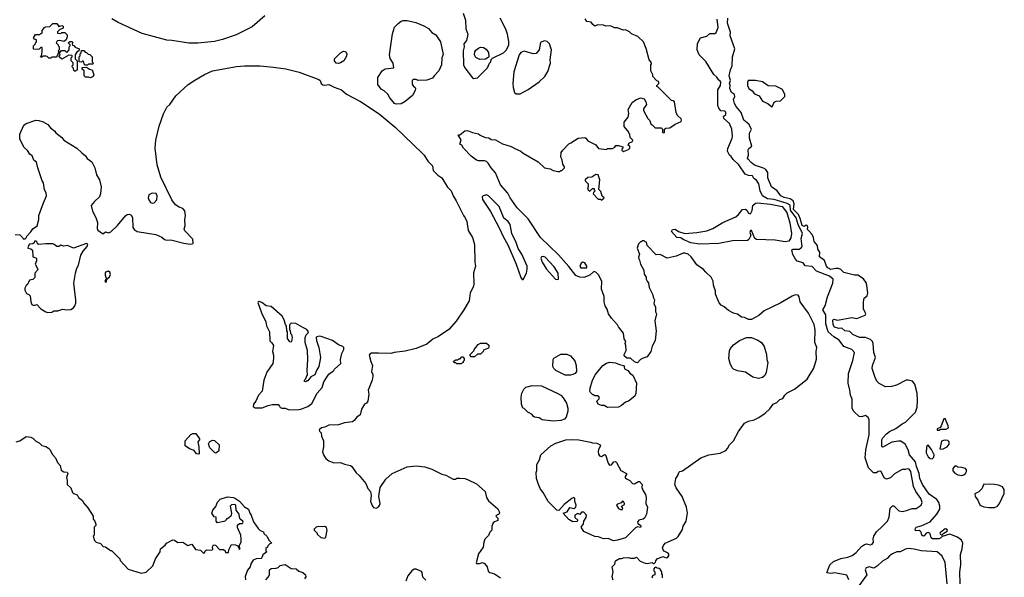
# Model space of a CAD drawing. Extents: x 1861455 to 2058065, y 200073 to 437907.
# Tile 567 of 574: x 2013621 to 2023542, y 401040 to 406659. Entities that reach past the tile are written whole.
import ezdxf

# ---------------------------------------------------------------- set-up
doc = ezdxf.new("R2010")
doc.units = 0

msp = doc.modelspace()

# ---------------------------------------------------------------- linework, layer by layer
at = {"layer": '0CON05XD'}
for points in [[(2016093, 406697), (2015963, 406587), (2015803, 406507), (2015665, 406460), (2015585, 406440.8), (2015415, 406424), (2015325.9, 406424.1), (2015155, 406450), (2015105, 406452), (2014855, 406521.2), (2014615, 406630), (2014548.3, 406668.3)], [(2018088.8, 406725), (2018112.5, 406655), (2018117, 406567), (2018136.4, 406513.6), (2018125, 406450), (2018097.5, 406415), (2018100, 406385), (2018090, 406345), (2018093.8, 406205), (2018106.2, 406175), (2018183.6, 406073.6), (2018195, 406067.5)], [(2018195, 406067.5), (2018235, 406072.5), (2018335, 406172.5), (2018355, 406220), (2018367.5, 406235), (2018373, 406257), (2018387, 406273), (2018496.1, 406323.9), (2018526.1, 406353.9), (2018550, 406405), (2018550.7, 406440.7), (2018536.7, 406513.3), (2018518.8, 406565), (2018463.3, 406675)], [(2023099.2, 400975), (2023094.4, 401095), (2023105.5, 401165), (2023099.7, 401270.3), (2023118, 401325), (2023124.2, 401385), (2023112.5, 401415), (2023071.2, 401445), (2022993.6, 401473.6), (2022917.5, 401452.5), (2022900, 401435), (2022881.2, 401428.8), (2022818.8, 401428.8), (2022807.1, 401437.1), (2022795, 401482), (2022775, 401491.4), (2022755.7, 401484.3), (2022735, 401456.7), (2022725, 401453.8), (2022712.9, 401462.9), (2022704.2, 401495), (2022695.5, 401505.5), (2022685, 401510), (2022647, 401507), (2022644.3, 401525.7), (2022655, 401546), (2022705, 401560), (2022795, 401600), (2022864, 401675), (2022893, 401727), (2022894.4, 401755), (2022883.8, 401795), (2022863.7, 401823.7), (2022785, 401877.3), (2022717.5, 401975), (2022690, 402035), (2022683.8, 402085), (2022658.4, 402155), (2022648.2, 402205), (2022588.6, 402275), (2022574.6, 402325), (2022542.9, 402382.9), (2022501.1, 402411.1), (2022475, 402412.5), (2022409.8, 402400.2), (2022325, 402354.3), (2022315, 402352.5), (2022308.3, 402358.3), (2022307.3, 402425), (2022318.1, 402445), (2022355, 402484.2), (2022385, 402508.2), (2022451.1, 402538.9), (2022512.4, 402587.6), (2022545.7, 402604.3), (2022647.8, 402702.2), (2022662.9, 402755), (2022668.6, 402825), (2022664.2, 402895), (2022642.5, 402985), (2022618.8, 403015), (2022575, 403027.5), (2022555, 403026), (2022456.7, 402975), (2022405, 402962.5), (2022345, 402960), (2022282.7, 402992.7), (2022262.4, 403012.4), (2022244.7, 403044.7), (2022212, 403145), (2022215.5, 403175), (2022243.1, 403255), (2022228.2, 403305), (2022221.8, 403395), (2022215.4, 403415.4), (2022195.3, 403435.3), (2022145, 403456.5), (2022085, 403456), (2022016, 403485), (2021985, 403516.5), (2021935, 403521.9), (2021905, 403550.8), (2021875, 403548), (2021830.4, 403560.4), (2021816.4, 403585), (2021815, 403630), (2021825, 403640.5), (2021860.5, 403629.5), (2022005, 403658), (2022055, 403646.7), (2022140, 403680), (2022145.8, 403695), (2022124.3, 403745), (2022122.9, 403815), (2022128.8, 403851.2), (2022160, 403875), (2022167, 403907), (2022152.5, 404005), (2022125, 404047.5), (2022065, 404083.3), (2022034.1, 404084.1), (2021925, 404112), (2021895, 404142.9), (2021871.4, 404151.4), (2021845, 404152.9), (2021795, 404142.5), (2021765, 404157.1), (2021750.9, 404175), (2021731.4, 404231.4), (2021680.3, 404270.3), (2021684.1, 404315), (2021665, 404345.7), (2021658.9, 404385), (2021625.6, 404425), (2021621.1, 404465), (2021608.1, 404495), (2021572, 404532), (2021560.8, 404545), (2021561.7, 404568.3), (2021555, 404586.2), (2021545, 404590), (2021525, 404574.3), (2021505, 404586.5), (2021487, 404657), (2021467.4, 404697.4), (2021419.1, 404745), (2021423.5, 404805), (2021413.7, 404833.7), (2021385, 404854.1), (2021325, 404866.8), (2021289.5, 404885), (2021253.8, 404933.8), (2021195, 404976.2), (2021160.8, 405065), (2021158.8, 405118.8), (2021140, 405150), (2021115, 405164), (2021025, 405194.3), (2020990.2, 405220.2), (2020960, 405255), (2020955.7, 405265), (2020964.6, 405295), (2020963.2, 405346.8), (2020969.7, 405360.3), (2020998.5, 405385), (2020975.6, 405465), (2020973.5, 405495), (2020974.4, 405515.6), (2020994.6, 405555), (2020969.4, 405605), (2020919.4, 405645), (2020890.6, 405725), (2020841.1, 405785), (2020823.5, 405813.5), (2020814.5, 405855), (2020825.8, 405885), (2020824.5, 405904.5), (2020794.4, 405925), (2020777.8, 405965), (2020780.5, 405995), (2020773.5, 406015), (2020783.1, 406045), (2020769.6, 406095), (2020782.1, 406155), (2020798.9, 406195), (2020804.6, 406284.6), (2020826.2, 406365), (2020781.1, 406495), (2020782.1, 406535), (2020752.9, 406625), (2020756.7, 406675)], [(2013935, 406270), (2013915, 406270), (2013897, 406287), (2013885, 406290), (2013855, 406290), (2013845, 406280), (2013831.7, 406281.7), (2013840, 406295), (2013847.5, 406335), (2013848.3, 406378.3), (2013835, 406380), (2013817, 406363), (2013805, 406360), (2013761.7, 406361.7), (2013760, 406395), (2013780, 406415), (2013780, 406425), (2013790, 406435), (2013790, 406455), (2013771.7, 406461.7), (2013760, 406475), (2013781.7, 406508.3), (2013825, 406510), (2013835, 406520), (2013848.3, 406521.7), (2013848.3, 406551.7), (2013870, 406580), (2013885, 406587.5), (2013925, 406590), (2013955, 406620), (2013995, 406620), (2014015, 406590), (2014045, 406600), (2014060, 406595), (2014060, 406575), (2014021.7, 406558.3), (2014001.7, 406538.3), (2014001.7, 406521.7), (2014035, 406520), (2014045, 406530), (2014075, 406530), (2014100, 406505), (2014100, 406485), (2014090, 406455), (2014065, 406440), (2014025, 406450), (2014003, 406447), (2013995, 406440), (2013990, 406425), (2014010, 406405), (2014010, 406395), (2014020, 406385), (2014020, 406355), (2014010, 406345), (2014020, 406330), (2014011.7, 406328.3), (2014000, 406295), (2013988.3, 406281.7), (2013945, 406280), (2013935, 406270)], [(2017415, 405806.7), (2017397.5, 405815), (2017351.2, 405871.2), (2017329.5, 405909.5), (2017295, 405943.3), (2017265, 405957.5), (2017230, 406005), (2017231.2, 406075), (2017275, 406142.5), (2017305, 406162.5), (2017390, 406175), (2017385, 406220), (2017355, 406267.5), (2017346, 406305), (2017376.2, 406515), (2017398.8, 406585), (2017435, 406620), (2017466.4, 406643.6), (2017485, 406650), (2017525, 406650), (2017611.7, 406631.7), (2017695, 406598), (2017739.1, 406569.1), (2017775, 406530), (2017815.9, 406505.9), (2017862, 406435), (2017888.3, 406308.3), (2017876.4, 406273.6), (2017871.2, 406205), (2017843.3, 406145), (2017797.5, 406095), (2017781.7, 406068.3), (2017725, 406050), (2017635, 406047.5), (2017615, 406056.7), (2017585, 406057.5), (2017577.5, 406045), (2017575, 406010), (2017585, 405992.5), (2017606.4, 405976.4), (2017610, 405965), (2017606.7, 405945), (2017578.8, 405895), (2017505, 405833.3), (2017465, 405812), (2017415, 405806.7)], [(2020355.8, 404295.8), (2020325, 404306.2), (2020305, 404306.2), (2020235, 404277.5), (2020145, 404257.5), (2020075, 404292.5), (2020035, 404290), (2019943.6, 404383.6), (2019938.3, 404418.3), (2019925, 404420), (2019915, 404430), (2019895, 404430), (2019885, 404420), (2019875, 404420), (2019855, 404400), (2019843.3, 404355), (2019867.5, 404295), (2019857.5, 404265), (2019858.3, 404248.3), (2019867.5, 404235), (2019876.7, 404195), (2019910, 404135), (2019913.3, 404095), (2019932.5, 404065), (2019932.5, 404045), (2019943, 404023), (2019957.5, 404005), (2019965, 403960), (2020002.5, 403885), (2020003.6, 403863.6), (2020016.4, 403836.4), (2020010, 403795), (2020026.4, 403766.4), (2020027.5, 403715), (2020036.7, 403695), (2020022.5, 403625), (2020033.8, 403525), (2020023.3, 403425), (2019995, 403370), (2019980, 403315), (2019945, 403260), (2019902.3, 403247.7), (2019877, 403233), (2019845, 403200), (2019833, 403203), (2019815, 403210), (2019777, 403247), (2019738.3, 403248.3), (2019713, 403273), (2019712.5, 403285), (2019732.5, 403325), (2019730, 403375), (2019722.5, 403395), (2019730, 403415), (2019713, 403443), (2019705, 403500), (2019655, 403562.5), (2019644.1, 403584.1), (2019585, 403650), (2019555, 403696.2), (2019540.9, 403740.9), (2019522, 403775), (2019511.4, 403815), (2019511.2, 403871.2), (2019482.5, 403945), (2019485.7, 404025), (2019455, 404088), (2019425, 404113.8), (2019405, 404122.5), (2019365, 404086.2), (2019305, 404062), (2019265, 404064), (2019225, 404082.5), (2019153.5, 404173.5), (2019049.5, 404289.5), (2018867.5, 404465), (2018745, 404652.5), (2018635, 404763.3), (2018562.7, 404862.7), (2018539.4, 404909.4), (2018466.2, 404995), (2018415.9, 405115.9), (2018372.5, 405165), (2018343, 405213), (2018325, 405230), (2018305, 405237.5), (2018245, 405237.5), (2018225, 405243.3), (2018170, 405285), (2018093.3, 405365), (2018075, 405393.3), (2018057.5, 405405), (2018068.3, 405448.3), (2018040, 405495), (2018045, 405500), (2018055, 405500), (2018105, 405540), (2018135, 405543.3), (2018185, 405522.5), (2018245, 405507.5), (2018260, 405495), (2018313, 405473), (2018347, 405467), (2018373, 405453), (2018415, 405447.5), (2018485, 405407.5), (2018575, 405382.5), (2018616.4, 405356.4), (2018670, 405335), (2018695, 405312.5), (2018845, 405227.5), (2018910, 405165), (2018967, 405157), (2018995, 405140), (2019045, 405130), (2019065, 405130), (2019075, 405140), (2019085, 405140), (2019110, 405165), (2019110, 405175), (2019093, 405203), (2019087, 405247), (2019072.5, 405275), (2019078.3, 405321.7), (2019092.5, 405345), (2019153.6, 405406.4), (2019175, 405417.5), (2019250, 405465), (2019315, 405472.5), (2019327.5, 405465), (2019347, 405437), (2019426.4, 405396.4), (2019455, 405362.5), (2019535, 405352.5), (2019545, 405360), (2019595, 405362.5), (2019616.4, 405373.6), (2019628.3, 405391.7), (2019655, 405392.5), (2019698.3, 405378.3), (2019700, 405365), (2019690, 405355), (2019690, 405345), (2019705, 405330), (2019755, 405350), (2019770, 405365), (2019770, 405385), (2019750, 405395), (2019760, 405405), (2019760, 405415), (2019795, 405430), (2019800, 405445), (2019773, 405473), (2019770, 405505), (2019760, 405515), (2019760, 405525), (2019713, 405583), (2019712.5, 405625), (2019751.7, 405678.3), (2019757.5, 405715), (2019753.3, 405755), (2019792.5, 405825), (2019829.3, 405850.7), (2019875, 405870), (2019915, 405860), (2019931.7, 405831.7), (2019937.5, 405805), (2019908.3, 405761.7), (2019907.5, 405745), (2019950, 405665), (2019967, 405647), (2019983, 405603), (2019995, 405600), (2020025, 405570), (2020085, 405570), (2020100, 405555), (2020100, 405525), (2020105, 405520), (2020118.3, 405521.7), (2020120, 405555), (2020133, 405567), (2020171.7, 405568.3), (2020225, 405607.5), (2020285, 405632.5), (2020290, 405645), (2020285, 405660), (2020250, 405695), (2020237.5, 405725), (2020220.7, 405830.7), (2020205, 405842.5), (2020190, 405845), (2020055, 405980), (2020040, 405985), (2020040, 405995), (2020060, 406015), (2020060, 406025), (2020056.4, 406036.4), (2020041.7, 406041.7), (2020000, 406085), (2020000, 406105), (2019980, 406145), (2019980, 406205), (2019987.5, 406215), (2019985, 406230), (2019962.5, 406255), (2019935, 406370), (2019907.5, 406435), (2019848.3, 406488.3), (2019785, 406517.5), (2019766.1, 406536.1), (2019727, 406557), (2019703, 406553), (2019645, 406577.5), (2019615, 406577.5), (2019575, 406597.5), (2019527, 406593), (2019505, 406602.5), (2019445, 406607.5), (2019415, 406592.5), (2019395, 406610), (2019380, 406635), (2019335, 406640), (2019318.3, 406668.3)], [(2021975.8, 401015.8), (2021955, 401060), (2021835.9, 401085.9), (2021795, 401078), (2021753.8, 401083.8), (2021786, 401165), (2021822.4, 401197.6), (2021895, 401229.4), (2021965, 401243.1), (2022009.3, 401260.7), (2022049.7, 401290.3), (2022105, 401351.2), (2022135, 401370.8), (2022155, 401377.5), (2022195, 401367.5), (2022211.4, 401375), (2022223.1, 401395), (2022221.2, 401428.8), (2022228.8, 401455), (2022255, 401496.7), (2022315, 401556.2), (2022363.9, 401606.1), (2022381.2, 401645), (2022393.3, 401735), (2022415, 401760), (2022428.3, 401758.3), (2022479.3, 401709.3), (2022515, 401704), (2022558.3, 401711.7), (2022615, 401732.5), (2022655.9, 401734.1), (2022703.9, 401766.1), (2022716.2, 401795), (2022702, 401835), (2022652, 401905), (2022626, 401955), (2022602.1, 402105), (2022585, 402130.8), (2022565.9, 402134.1), (2022545, 402126.2), (2022514.2, 402125.8), (2022435, 402082.5), (2022395, 402042.5), (2022355, 402030), (2022335, 402040), (2022298.3, 402108.3), (2022273, 402107), (2022255, 402092.5), (2022223, 402093), (2022173.9, 402143.9), (2022142, 402245), (2022148.8, 402325), (2022180, 402475), (2022180, 402625), (2022169.3, 402649.3), (2022145, 402670), (2022105, 402657.5), (2022080.7, 402660.7), (2022024.2, 402714.2), (2022010, 402745), (2022008, 402835), (2021991.2, 402875), (2021986.7, 402925), (2021970, 402995), (2021972.5, 403095), (2022016.2, 403225), (2022032, 403305), (2022004.6, 403334.6), (2021926.7, 403366.7), (2021879.5, 403429.5), (2021824.3, 403464.3), (2021767.1, 403515), (2021742.7, 403595), (2021742.5, 403685), (2021714, 403735), (2021736.9, 403775), (2021760.6, 403865), (2021815.6, 404005), (2021818.6, 404045), (2021780, 404075), (2021651.2, 404125), (2021605, 404172.5), (2021535, 404180), (2021515, 404207.5), (2021456.4, 404226.4), (2021437.5, 404245), (2021413, 404293), (2021401.7, 404338.3), (2021415, 404346.7), (2021475, 404347.5), (2021495, 404360.6), (2021504.4, 404375), (2021496.7, 404455), (2021508.3, 404505), (2021467, 404595), (2021445, 404661.1), (2021389.2, 404739.2), (2021385, 404788.8), (2021355, 404808.1), (2021225, 404848.7), (2021155, 404854.6), (2021105, 404883.3), (2021081.2, 404935), (2021068.6, 405005), (2021045, 405042.5), (2021019.8, 405059.8), (2021005, 405086.2), (2020965, 405087.9), (2020932.2, 405102.2), (2020867.3, 405197.3), (2020811.7, 405251.8), (2020791.5, 405281.5), (2020772.5, 405295), (2020753.8, 405335), (2020755, 405360), (2020800, 405465), (2020804, 405485), (2020797.5, 405555), (2020773, 405613), (2020716.7, 405665), (2020712.5, 405685), (2020736.5, 405703.5), (2020736.2, 405726.2), (2020725, 405737.1), (2020685, 405740), (2020666.4, 405766.4), (2020656.7, 405795), (2020656.4, 405953.6), (2020681.2, 405995), (2020685, 406030), (2020676.4, 406046.4), (2020665, 406050), (2020645, 406080), (2020615, 406107.5), (2020536.4, 406236.4), (2020467.5, 406305), (2020446.7, 406355), (2020450.7, 406419.3), (2020482.5, 406475), (2020545, 406493.3), (2020575, 406518.8), (2020625, 406520), (2020638.3, 406531.7), (2020659.1, 406580.9), (2020647.9, 406665)], [(2014185, 406140), (2014171.7, 406141.7), (2014160, 406175), (2014150, 406185), (2014150, 406195), (2014160, 406205), (2014160, 406225), (2014140, 406245), (2014140, 406275), (2014150, 406285), (2014148.3, 406298.3), (2014115, 406300), (2014045, 406260), (2014020, 406285), (2014020, 406295), (2014030, 406305), (2014020, 406330), (2014028.3, 406331.7), (2014041.7, 406348.3), (2014075, 406350), (2014095, 406330), (2014120, 406355), (2014120, 406385), (2014130, 406395), (2014130, 406405), (2014110, 406425), (2014125, 406440), (2014145, 406440), (2014158.3, 406428.3), (2014150, 406415), (2014151.7, 406401.7), (2014168.3, 406398.3), (2014181.7, 406381.7), (2014220, 406365), (2014218.3, 406341.7), (2014201.7, 406338.3), (2014180, 406305), (2014180, 406265), (2014200, 406245), (2014200, 406155), (2014185, 406140)], [(2018259.3, 406259.3), (2018218.3, 406278.3), (2018202.5, 406305), (2018206.7, 406335), (2018218.3, 406351.7), (2018245, 406373.3), (2018265, 406381.2), (2018295, 406380), (2018321.7, 406361.7), (2018345, 406330), (2018347.5, 406285), (2018343, 406277), (2018315, 406262.5), (2018259.3, 406259.3)], [(2018625, 405912.5), (2018665, 405913.3), (2018745.8, 405954.2), (2018855, 406033.3), (2018913.9, 406086.1), (2018943.6, 406136.4), (2018969.3, 406220.7), (2018967.5, 406255), (2018980, 406355), (2018960, 406415), (2018935, 406440), (2018905, 406446.7), (2018870.7, 406429.3), (2018856.7, 406355), (2018825, 406320), (2018795, 406313.8), (2018705, 406342.5), (2018671.7, 406328.3), (2018653.9, 406306.1), (2018601.2, 406135), (2018590, 406015), (2018593.3, 405975), (2018607, 405927), (2018625, 405912.5)], [(2014305, 406200), (2014281.7, 406201.7), (2014270, 406215), (2014265, 406240), (2014255, 406240), (2014245, 406230), (2014220, 406235), (2014220, 406285), (2014230, 406295), (2014230, 406315), (2014240, 406325), (2014245, 406350), (2014268.3, 406348.3), (2014281.7, 406331.7), (2014295, 406330), (2014311.7, 406311.7), (2014328.3, 406308.3), (2014350, 406285), (2014350, 406235), (2014360, 406225), (2014358.3, 406211.7), (2014315, 406210), (2014305, 406200)], [(2016835, 406216.7), (2016811.7, 406221.7), (2016793, 406243), (2016792.5, 406265), (2016855, 406326.7), (2016885, 406342.5), (2016905, 406337.5), (2016917.5, 406315), (2016915, 406290), (2016885.9, 406244.1), (2016855, 406223.3), (2016835, 406216.7)], [(2013575, 404493.3), (2013621.7, 404491.7), (2013650, 404465), (2013655, 404450), (2013675, 404450), (2013690, 404465), (2013691.7, 404478.3), (2013735, 404520), (2013755, 404550), (2013797, 404583), (2013812.5, 404645), (2013812.5, 404685), (2013860, 404815), (2013892.5, 404885), (2013886.7, 404915), (2013871.2, 404945), (2013861.2, 405015), (2013846.7, 405035), (2013802.5, 405165), (2013791.7, 405221.7), (2013763.6, 405243.6), (2013746.4, 405286.4), (2013724.1, 405304.1), (2013699.5, 405339.5), (2013665, 405372.5), (2013623.3, 405455), (2013622.5, 405505), (2013664, 405596), (2013685, 405613.3), (2013783.9, 405646.1), (2013815, 405643.3), (2013858.3, 405628.3), (2013905, 405602.5), (2013930.7, 405570.7), (2013976.4, 405536.4), (2013985, 405520), (2014045, 405472.5), (2014067.5, 405445), (2014197.5, 405365), (2014246.1, 405316.1), (2014285, 405287.5), (2014300.7, 405260.7), (2014346.7, 405225), (2014378.8, 405165), (2014396.4, 405096.4), (2014426.2, 405045), (2014442.5, 404975), (2014436.7, 404905), (2014426.1, 404873.9), (2014375, 404827.5), (2014342.5, 404785), (2014355, 404730), (2014390, 404665), (2014406.2, 404615), (2014401.2, 404555), (2014408.3, 404538.3), (2014455, 404506), (2014465, 404506), (2014485, 404520), (2014515, 404511.4), (2014539.1, 404520.9), (2014605.7, 404584.3), (2014687, 404683), (2014703, 404697), (2014725, 404700), (2014745, 404690), (2014756.7, 404665), (2014760, 404565), (2014774.1, 404544.1), (2014805, 404526.2), (2014993.9, 404493.9), (2015055, 404467.5), (2015080, 404445), (2015105, 404438.8), (2015145, 404440), (2015275, 404406.7), (2015338.3, 404398.3), (2015370, 404405), (2015367, 404447), (2015285, 404530), (2015278.3, 404548.3), (2015287.5, 404585), (2015283.6, 404643.6), (2015292, 404685), (2015283.9, 404733.9), (2015265, 404756.2), (2015228.8, 404768.8), (2015191.2, 404795), (2015155, 404843.8), (2015045, 405072.5), (2015006.2, 405195), (2014987.1, 405365), (2014992.9, 405445), (2015025, 405587.5), (2015070.7, 405710.7), (2015105, 405776.2), (2015134, 405805), (2015195, 405891.2), (2015320, 406005), (2015385, 406050.8), (2015485, 406107.5), (2015565, 406142.5), (2015805, 406187.5), (2015885.9, 406194.1), (2016045, 406192.5), (2016177.7, 406182.3), (2016303, 406163), (2016438.9, 406128.9), (2016635.8, 406055.8), (2016650, 406045), (2016658.8, 406015), (2016675, 406004), (2016695, 406000), (2016735, 406006.2), (2016790.8, 405980.8), (2016865, 405951.2), (2016915, 405908.8), (2017055, 405836.2), (2017245, 405708.8), (2017405, 405576.7), (2017680.9, 405310.9), (2017696, 405295), (2017732.1, 405232.1), (2017780, 405185), (2017787.7, 405137.7), (2017833.2, 405093.2), (2017873.3, 405065), (2017931.9, 404971.9), (2017968.8, 404935), (2017988, 404885), (2018020, 404835), (2018092, 404685), (2018111.4, 404661.4), (2018126.2, 404625), (2018139.2, 404535), (2018183.8, 404465), (2018202.7, 404392.7), (2018206.7, 404215), (2018213.8, 404175), (2018192.3, 404107.7), (2018196.7, 403995), (2018190, 403965), (2018159.2, 403905), (2018148.8, 403825), (2018097.5, 403735), (2018019.3, 403620.7), (2017945, 403538), (2017842.5, 403465), (2017785, 403440), (2017725, 403388), (2017615, 403344.2), (2017505, 403317.5), (2017395, 403306), (2017364.1, 403295.9), (2017235, 403299.2), (2017165, 403298.8), (2017150, 403290), (2017143, 403277), (2017158.8, 403215), (2017176.7, 403175), (2017166.7, 403115), (2017180, 403085), (2017180, 403065), (2017171.2, 403025), (2017133.9, 402926.1), (2017138.8, 402885), (2017128.8, 402815), (2017116.7, 402795), (2017094, 402785), (2017064.2, 402735.7), (2017052.5, 402677.5), (2017020, 402655), (2016991.7, 402618.3), (2016975, 402606.7), (2016895, 402596.2), (2016835, 402576.2), (2016737, 402573), (2016697, 402553), (2016663, 402547), (2016640, 402525), (2016641.7, 402511.7), (2016660, 402495), (2016663, 402463), (2016682.5, 402415), (2016682.5, 402355), (2016673.8, 402305), (2016686.4, 402266.4), (2016705, 402237.5), (2016735, 402213.3), (2016785, 402193.3), (2016855, 402196.7), (2016895, 402178.8), (2016955, 402166), (2016968.8, 402155), (2017012.7, 402092.7), (2017043.3, 402065), (2017107.5, 401985), (2017130, 401935), (2017157.5, 401905), (2017162.5, 401865), (2017156.7, 401805), (2017177.5, 401755), (2017185, 401742.5), (2017213, 401737), (2017233.6, 401746.4), (2017248.3, 401761.7), (2017252, 401785), (2017238.8, 401855), (2017253.8, 401945), (2017311.1, 402028.9), (2017374.5, 402085.5), (2017525, 402151.4), (2017615, 402164), (2017705, 402152), (2017775, 402128), (2017875, 402080), (2017915, 402070), (2017988.3, 402028.3), (2018015, 402030), (2018025, 402040), (2018055, 402040), (2018105, 402036.7), (2018135, 402026.7), (2018225, 401980), (2018310, 401905), (2018323.3, 401845), (2018345, 401810), (2018439.3, 401729.3), (2018457.5, 401695), (2018448.3, 401671.7), (2018431.7, 401668.3), (2018420, 401655), (2018440, 401635), (2018438.3, 401611.7), (2018405, 401600), (2018391.7, 401588.3), (2018380, 401555), (2018380, 401515), (2018360, 401495), (2018345, 401460), (2018317.5, 401435)], [(2014335, 406072.5), (2014315, 406080), (2014285, 406080), (2014270, 406095), (2014270, 406145), (2014251.7, 406161.7), (2014251.7, 406178.3), (2014295, 406180), (2014325, 406160), (2014350, 406155), (2014367.5, 406105), (2014360, 406085), (2014335, 406072.5)], [(2021205, 405782.5), (2021225, 405827.5), (2021245, 405836.7), (2021287, 405843), (2021330, 405885), (2021332.5, 405905), (2021306.4, 405956.4), (2021239.3, 405989.3), (2021163.6, 405993.6), (2021105, 406032.5), (2021035, 406047.5), (2020962.5, 406045), (2020953.3, 406025), (2020953.3, 405995), (2020967.5, 405965), (2021003, 405943), (2021025, 405912.5), (2021073, 405893), (2021105, 405837.5), (2021160, 405815), (2021185, 405790), (2021205, 405782.5)], [(2019485, 404840), (2019510, 404865), (2019491.7, 404881.7), (2019476.7, 404926.7), (2019458.3, 404948.3), (2019467.5, 405045), (2019450, 405095), (2019425, 405100), (2019385, 405072.5), (2019345, 405070), (2019320, 405045), (2019320, 405035), (2019350, 405005), (2019350, 404975), (2019342.5, 404965), (2019350, 404945), (2019365, 404930), (2019391.7, 404958.3), (2019408.3, 404958.3), (2019410, 404945), (2019420, 404935), (2019401.7, 404918.3), (2019400, 404905), (2019451.7, 404851.7), (2019475, 404850), (2019485, 404840)], [(2014955, 404810), (2014975, 404813.8), (2015003.8, 404845), (2015008, 404885), (2014995, 404906.7), (2014955, 404910), (2014923.3, 404895), (2014917, 404863), (2014922.3, 404842.3), (2014938.3, 404818.3), (2014955, 404810)], [(2018695, 404040), (2018727.5, 404105), (2018735.6, 404144.4), (2018734.2, 404175), (2018682, 404295), (2018645, 404352.5), (2018625, 404412.5), (2018578.8, 404505), (2018562.5, 404595), (2018543.9, 404623.9), (2018499.5, 404659.5), (2018452, 404775), (2018345, 404882.5), (2018325, 404892.5), (2018290, 404885), (2018282.5, 404875), (2018283, 404847), (2018364, 404725), (2018449.7, 404569.7), (2018495, 404466.7), (2018540.3, 404390.3), (2018623, 404197), (2018670.5, 404060.5), (2018685, 404040), (2018695, 404040)], [(2020475.6, 404395.6), (2020385, 404410.6), (2020305, 404444), (2020281.7, 404461.7), (2020243.2, 404463.2), (2020190, 404525), (2020197.5, 404545), (2020225, 404547.5), (2020260, 404525), (2020325, 404506), (2020445, 404512.9), (2020545, 404532.9), (2020606.7, 404555), (2020705, 404615.7), (2020837.7, 404672.3), (2020865.4, 404694.6), (2020905, 404745.6), (2020935, 404750.6), (2020949.1, 404739.1), (2020965, 404707.8), (2020985, 404701.5), (2021003.5, 404735), (2021008.5, 404785), (2021035, 404811.2), (2021055.4, 404814.6), (2021185, 404801.1), (2021255, 404787.4), (2021305.5, 404775.5), (2021350.5, 404715), (2021381.1, 404611.1), (2021397.2, 404505), (2021389.8, 404460.2), (2021371.9, 404428.1), (2021335, 404420.5), (2021235, 404436.9), (2021045, 404442.7), (2021030.3, 404455), (2020995, 404534), (2020985, 404534), (2020979.6, 404515), (2020987.1, 404485), (2020968.5, 404445), (2020955.8, 404435), (2020805, 404430.6), (2020665, 404404.5), (2020475.6, 404395.6)], [(2013905, 403706.7), (2013945, 403713.3), (2013965, 403726.7), (2014005, 403724), (2014055, 403742), (2014095, 403736), (2014135, 403740), (2014163.3, 403755), (2014175.6, 403774.4), (2014186.4, 403803.6), (2014188.3, 403831.7), (2014167.3, 404005), (2014182.7, 404105), (2014196.5, 404153.5), (2014214.5, 404185), (2014237.1, 404285), (2014259.2, 404325), (2014301.2, 404375), (2014307.5, 404397.5), (2014295, 404402.5), (2014165, 404357.5), (2014103, 404383), (2014065, 404377.5), (2014035, 404387.5), (2014017, 404373), (2013995, 404373.8), (2013970, 404395), (2013955, 404400), (2013885, 404401.2), (2013815, 404392.5), (2013801.7, 404401.7), (2013798.3, 404418.3), (2013785, 404430), (2013771.7, 404428.3), (2013768.3, 404411.7), (2013755, 404400), (2013721.7, 404398.3), (2013710, 404385), (2013702.5, 404355), (2013735, 404350), (2013750, 404335), (2013755, 404270), (2013785, 404260), (2013791.7, 404251.7), (2013791.7, 404228.3), (2013777.5, 404195), (2013802.5, 404145), (2013800, 404135), (2013772.5, 404105), (2013775, 404060), (2013755, 404042.5), (2013720, 404035), (2013699.3, 403990.7), (2013685, 403980), (2013672.5, 403955), (2013672.5, 403935), (2013690.7, 403900.7), (2013715, 403890), (2013726.7, 403876.7), (2013732.5, 403815), (2013745, 403790), (2013765, 403780), (2013795, 403790), (2013834.1, 403744.1), (2013883.6, 403713.6), (2013905, 403706.7)], [(2019601.7, 401011.7), (2019592.5, 401045), (2019600, 401095), (2019592.5, 401145), (2019617, 401173), (2019623.6, 401206.4), (2019665, 401227.5), (2019685, 401227.5), (2019705, 401237.5), (2019755, 401240), (2019775, 401232.5), (2019815, 401232.5), (2019835, 401242.5), (2019872.5, 401202.5), (2019925, 401182.5), (2019945, 401177.5), (2019995, 401190), (2020005, 401180), (2020015, 401180), (2020028.3, 401191.7), (2020030, 401205), (2020044.2, 401225.8), (2020102.3, 401247.7), (2020135, 401235.7), (2020149.8, 401240.2), (2020162.5, 401255), (2020162.5, 401272.5), (2020154.5, 401284.5), (2020114.2, 401304.2), (2020106.2, 401315), (2020100, 401335), (2020109.3, 401360.7), (2020126.4, 401383.6), (2020240, 401435), (2020255, 401450), (2020298.3, 401521.7), (2020307.5, 401555), (2020336.7, 401605), (2020348.8, 401685), (2020341.2, 401745), (2020296.2, 401855), (2020235, 401942.5), (2020222, 401975), (2020234, 402035), (2020253.6, 402066.4), (2020262.5, 402095), (2020273.9, 402106.1), (2020298.3, 402111.7), (2020485, 402243.8), (2020565, 402273.3), (2020679.3, 402290.7), (2020735, 402317.5), (2020753.6, 402336.4), (2020772.5, 402375), (2020813.3, 402415), (2020865, 402510), (2020925, 402593.3), (2020965, 402613.8), (2021022.3, 402627.7), (2021070.5, 402649.5), (2021133.3, 402695), (2021180.9, 402739.1), (2021214.2, 402785.8), (2021248.8, 402801.2), (2021279.3, 402830.7), (2021309.5, 402840.5), (2021330, 402875), (2021355, 402900), (2021430, 402935), (2021555, 403037.5), (2021621.7, 403148.3), (2021650.7, 403239.3), (2021646.4, 403313.6), (2021653.3, 403355), (2021634, 403405), (2021638, 403535), (2021625.7, 403585.7), (2021570.9, 403700.9), (2021486.7, 403815), (2021475.8, 403865.8), (2021465, 403882.5), (2021435, 403886.2), (2021405, 403873.3), (2021285, 403803.8), (2021123.9, 403726.1), (2021070.7, 403679.3), (2020995, 403637.5), (2020965, 403637.5), (2020925, 403657.5), (2020895, 403660), (2020855, 403690), (2020815, 403700), (2020765, 403727.5), (2020720, 403765), (2020690.7, 403780.7), (2020670, 403805), (2020633, 403893), (2020631.7, 403921.7), (2020612.5, 403985), (2020610, 404025), (2020590, 404065), (2020533.6, 404113.6), (2020513, 404143), (2020445, 404187.5), (2020388.8, 404268.8), (2020355.8, 404295.8)], [(2019045, 404040), (2019050, 404045), (2019046.7, 404105), (2019007.6, 404167.6), (2018916.2, 404265), (2018895, 404273.3), (2018880, 404270), (2018873.3, 404255), (2018886.4, 404216.4), (2018930, 404145), (2019020, 404045), (2019045, 404040)], [(2019275, 404157.5), (2019335, 404160), (2019336.7, 404175), (2019315, 404208.8), (2019295, 404215.8), (2019280, 404205), (2019266.7, 404175), (2019275, 404157.5)], [(2014485, 404013.8), (2014495, 404020), (2014500, 404045), (2014525, 404067.5), (2014535, 404090), (2014530, 404115), (2014515, 404123.3), (2014486.7, 404113.3), (2014483.3, 404105), (2014481.2, 404085), (2014493.3, 404055), (2014490, 404040), (2014477.5, 404025), (2014485, 404013.8)], [(2016335, 402727.5), (2016435, 402730), (2016455, 402733.3), (2016525, 402760), (2016565, 402792.5), (2016620, 402895), (2016668.3, 402951.7), (2016685, 403010), (2016735, 403087.5), (2016786.4, 403123.6), (2016793.6, 403136.4), (2016857.5, 403195), (2016852.5, 403235), (2016867.5, 403295), (2016887.5, 403335), (2016887.5, 403355), (2016876.1, 403366.1), (2016835, 403383.3), (2016772.5, 403425), (2016660, 403465), (2016635, 403470), (2016617, 403463), (2016610, 403455), (2016611.2, 403425), (2016636.2, 403355), (2016652.5, 403255), (2016637, 403163), (2016615, 403130), (2016595, 403080), (2016555, 403060), (2016525, 403020), (2016515, 403020), (2016505, 403010), (2016491.7, 403011.7), (2016490, 403025), (2016500, 403035), (2016520, 403085), (2016517.5, 403125), (2016526.2, 403235), (2016521.2, 403325), (2016498.8, 403405), (2016496.7, 403455), (2016506.4, 403483.6), (2016528.3, 403501.7), (2016530, 403515), (2016515, 403537.5), (2016475, 403556.7), (2016405, 403598.8), (2016358.3, 403601.7), (2016340, 403585), (2016340, 403535), (2016347, 403527), (2016350, 403495), (2016360, 403485), (2016367.5, 403455), (2016360, 403415), (2016355, 403410), (2016341.7, 403411.7), (2016320, 403445), (2016320, 403515), (2016312.5, 403525), (2016310, 403575), (2016298.3, 403588.3), (2016287.5, 403635), (2016265, 403672.5), (2016155, 403770), (2016106.4, 403776.4), (2016060.7, 403810.7), (2016035, 403820), (2016023.6, 403816.4), (2016021.2, 403808.8), (2016058.8, 403705), (2016100, 403615), (2016108.8, 403575), (2016137.5, 403515), (2016143, 403423), (2016163, 403403), (2016177.5, 403375), (2016167.5, 403315), (2016178.3, 403278.3), (2016180, 403245), (2016172.5, 403195), (2016112.3, 403107.7), (2016081.2, 403025), (2016063.6, 402916.4), (2016025.9, 402874.1), (2016001.2, 402815), (2015976, 402785), (2015975, 402762.5), (2015995, 402746.7), (2016063, 402747), (2016125, 402772.5), (2016165, 402780), (2016225, 402780), (2016240, 402765), (2016245, 402750), (2016265, 402742.5), (2016295, 402742.5), (2016335, 402727.5)], [(2018205, 403260), (2018171.7, 403261.7), (2018160, 403275), (2018160, 403285), (2018198.3, 403321.7), (2018205, 403340), (2018240, 403385), (2018265, 403400), (2018325, 403400), (2018348.3, 403378.3), (2018350, 403355), (2018345, 403350), (2018295, 403330), (2018290, 403315), (2018265, 403290), (2018235, 403290), (2018205, 403260)], [(2021065, 403043.8), (2021010, 403055), (2020935, 403106.7), (2020855, 403121.2), (2020815, 403138.8), (2020801.2, 403151.2), (2020778.8, 403195), (2020767.5, 403245), (2020773, 403323), (2020783.3, 403345), (2020815, 403382.5), (2020873.9, 403426.1), (2020943.6, 403456.4), (2020995, 403457.5), (2021058.3, 403428.3), (2021097.5, 403405), (2021123.3, 403365), (2021146.7, 403285), (2021150, 403235), (2021160, 403205), (2021151.2, 403145), (2021143.3, 403105), (2021130, 403075), (2021105, 403053.8), (2021065, 403043.8)], [(2018065, 403190), (2018025, 403190), (2018015, 403200), (2018001.7, 403201.7), (2017990, 403215), (2018015, 403230), (2018035, 403230), (2018045, 403240), (2018058.3, 403241.7), (2018075, 403260), (2018085, 403260), (2018100, 403245), (2018100, 403225), (2018090, 403215), (2018090, 403205), (2018065, 403190)], [(2019173, 403077), (2019117, 403077), (2019025, 403122.5), (2019002.5, 403145), (2018993.3, 403165), (2018997.5, 403235), (2019003.6, 403246.4), (2019075, 403287.5), (2019135, 403286.7), (2019173, 403273), (2019215, 403222.5), (2019228.8, 403175), (2019232.5, 403115), (2019217.5, 403095), (2019195, 403083.3), (2019173, 403077)], [(2019545, 402751.2), (2019511.7, 402771.7), (2019485, 402770), (2019450, 402785), (2019437.5, 402815), (2019461.7, 402838.3), (2019459.4, 402859.4), (2019445, 402870), (2019415, 402870), (2019405, 402880), (2019395, 402880), (2019371.2, 402901.2), (2019367.5, 402915), (2019368.8, 402945), (2019392, 403025), (2019423.3, 403085), (2019497.5, 403175), (2019535, 403197.5), (2019565, 403206.7), (2019625, 403202.5), (2019663.6, 403183.6), (2019705, 403172.5), (2019712.5, 403165), (2019715, 403140), (2019750, 403125), (2019772.5, 403095), (2019798.3, 403078.3), (2019836.7, 402995), (2019828.8, 402891.2), (2019818.8, 402865), (2019755, 402816.2), (2019725.9, 402804.1), (2019685, 402770), (2019655, 402754), (2019545, 402751.2)], [(2018995, 402613.3), (2018885, 402627.5), (2018855, 402647.5), (2018810, 402655), (2018795, 402662.5), (2018785, 402680), (2018740, 402705), (2018705, 402740), (2018690, 402745), (2018677.5, 402785), (2018673.3, 402855), (2018682.5, 402895), (2018702.5, 402935), (2018720, 402955), (2018785, 402972.5), (2018879.3, 402969.3), (2019045, 402893.3), (2019073.9, 402873.9), (2019097.3, 402847.3), (2019131.2, 402795), (2019143.6, 402743.6), (2019143.8, 402715), (2019126.7, 402655), (2019112.5, 402635), (2019075, 402620), (2018995, 402613.3)], [(2022865, 402522.5), (2022885, 402523.3), (2022898.3, 402531.7), (2022956.4, 402533.6), (2022980, 402545), (2022977.5, 402565), (2022945, 402640), (2022933.3, 402636.7), (2022907.5, 402565), (2022895, 402550), (2022867.5, 402535), (2022865, 402522.5)], [(2013584.1, 402404.1), (2013622.5, 402415), (2013685, 402457.5), (2013735, 402452.5), (2013755, 402442.5), (2013785, 402412.5), (2013816.4, 402396.4), (2013845, 402367.5), (2013885, 402357.5), (2013911.7, 402341.7), (2013926.7, 402325), (2013949.3, 402279.3), (2013983.6, 402243.6), (2014002.5, 402195), (2014030, 402165), (2014040.7, 402120.7), (2014065, 402102.5), (2014098.3, 402098.3), (2014107, 402087), (2014092.5, 402045), (2014100, 402015), (2014100, 401975), (2014135, 401940), (2014152.5, 401895), (2014163.9, 401883.9), (2014199.3, 401869.3), (2014215, 401842.5), (2014253, 401813), (2014265, 401790), (2014308.8, 401738.8), (2014360, 401655), (2014360, 401625), (2014380, 401605), (2014390, 401575), (2014388.3, 401561.7), (2014370, 401545), (2014372.5, 401485), (2014370, 401465), (2014360, 401455), (2014375, 401410), (2014393.3, 401393.3), (2014435, 401380), (2014461.7, 401351.7), (2014487, 401347), (2014535, 401310), (2014545, 401310), (2014630, 401225), (2014635, 401210), (2014715, 401122.5), (2014845, 401080), (2014895, 401090), (2014962.5, 401155), (2014990, 401225), (2015037.5, 401295), (2015040, 401325), (2015086.4, 401363.6), (2015100, 401385), (2015165, 401417.5), (2015180, 401415), (2015215, 401390), (2015265, 401392.5), (2015315, 401360), (2015355, 401372.5), (2015391.2, 401321.2), (2015443.6, 401313.6), (2015473.9, 401283.9), (2015485, 401287.5), (2015495, 401310), (2015505, 401317.5), (2015558.3, 401311.7), (2015567, 401323), (2015563.6, 401346.4), (2015575, 401367.5), (2015595, 401362.5), (2015635, 401320), (2015675, 401320), (2015690, 401305), (2015695, 401290), (2015725, 401290), (2015730, 401315), (2015755, 401370), (2015795, 401367.5), (2015818.3, 401358.3), (2015835, 401320), (2015840, 401325), (2015837.5, 401365), (2015853.3, 401395), (2015853.3, 401425), (2015850, 401465), (2015817.5, 401542.5), (2015816.7, 401565), (2015835, 401583.3), (2015867, 401583), (2015872.5, 401595), (2015868.8, 401605), (2015844, 401624), (2015836.4, 401646.4)], [(2015425, 402280), (2015403, 402283), (2015378.3, 402318.3), (2015333, 402333), (2015290, 402365), (2015290, 402415), (2015345, 402480), (2015365, 402487.5), (2015395, 402490), (2015433.3, 402435), (2015432.5, 402425), (2015416.4, 402403.6), (2015427, 402353), (2015430, 402285), (2015425, 402280)], [(2015595, 402290), (2015585, 402296.7), (2015538.8, 402345), (2015528.8, 402365), (2015523.3, 402385), (2015532.5, 402405), (2015565, 402422.5), (2015585, 402420), (2015630, 402375), (2015626.2, 402315), (2015605, 402292.5), (2015595, 402290)], [(2019605, 401407.5), (2019551.7, 401431.7), (2019505, 401426.7), (2019455, 401446.2), (2019415, 401451.2), (2019305, 401500), (2019280, 401545), (2019300.7, 401579.3), (2019304.5, 401605.5), (2019327.6, 401642.4), (2019332.3, 401665), (2019305, 401696.7), (2019283.1, 401696.9), (2019265, 401673.8), (2019245, 401682.5), (2019216.2, 401665), (2019213.9, 401643.9), (2019245.8, 401615), (2019235, 401601.2), (2019195, 401597.5), (2019155, 401622.5), (2019097.5, 401685), (2019139.3, 401700.7), (2019165, 401744.2), (2019205, 401734), (2019224.3, 401745.7), (2019226.9, 401765), (2019214.4, 401805), (2019215.7, 401835), (2019205, 401842.5), (2019185, 401834.2), (2019106.6, 401773.4), (2019055, 401712.5), (2019035, 401717.5), (2018945, 401803.3), (2018896.7, 401895), (2018869.3, 401929.3), (2018847.5, 401975), (2018830, 402035), (2018826.7, 402095), (2018833, 402117), (2018832.5, 402175), (2018857.5, 402225), (2018872.5, 402275), (2018972.5, 402365), (2019025, 402390), (2019125, 402423.8), (2019195, 402430), (2019255, 402426), (2019373, 402403), (2019393.9, 402393.9), (2019435, 402391.2), (2019465, 402378.8), (2019473.8, 402365), (2019453.1, 402326.9), (2019449.2, 402305), (2019452.1, 402282.1), (2019462.6, 402262.6), (2019485, 402258.2), (2019515, 402275.6), (2019525, 402273.3), (2019549.2, 402189.3), (2019565, 402169.6), (2019585.8, 402174.3), (2019608, 402205), (2019625, 402205.3), (2019635, 402197.9), (2019677.7, 402115), (2019734.5, 402085), (2019734.4, 402075), (2019720.7, 402055), (2019723.3, 402043.3), (2019735, 402030.4), (2019770.5, 402015), (2019795, 401983.8), (2019815, 401980.4), (2019855, 402003.8), (2019865, 402003.8), (2019893.3, 401975), (2019888.8, 401945), (2019902, 401912), (2019926.7, 401875), (2019933.3, 401845), (2019931.2, 401785), (2019948.8, 401745), (2019938.8, 401675), (2019916.7, 401635), (2019903.9, 401626.1), (2019860, 401615), (2019846.9, 401595), (2019850.3, 401580.3), (2019876, 401566), (2019878.8, 401551.2), (2019875, 401542.5), (2019845, 401548.8), (2019825, 401539.2), (2019724.2, 401435.8), (2019645, 401413.3), (2019605, 401407.5)], [(2022905, 402330), (2022925, 402333.8), (2022966.7, 402355), (2022988, 402382), (2022986.2, 402405), (2022975, 402416.7), (2022938.3, 402421.7), (2022909.3, 402410.7), (2022893.3, 402335), (2022905, 402330)], [(2022815, 402232.9), (2022830.7, 402249.3), (2022834.5, 402275), (2022808.3, 402328.3), (2022775, 402371.2), (2022765, 402366.7), (2022759.3, 402350.7), (2022754, 402295), (2022775.2, 402255.2), (2022795, 402238.2), (2022815, 402232.9)], [(2023115, 402066.7), (2023135, 402072.5), (2023153, 402087), (2023162.5, 402105), (2023161.7, 402121.7), (2023150, 402135), (2023115, 402147.5), (2023075, 402150), (2023065, 402160), (2023045, 402160), (2023023.9, 402136.1), (2023023, 402113), (2023045, 402087.5), (2023075, 402073.3), (2023115, 402066.7)], [(2023445, 401742), (2023472.5, 401755), (2023493.3, 401785), (2023542.5, 401885), (2023540, 401925), (2023525, 401950), (2023485, 401968.8), (2023445, 401976.2), (2023335, 401976.7), (2023315, 401932.5), (2023285, 401902.5), (2023245, 401880), (2023250, 401855), (2023276.4, 401816.4), (2023295, 401770), (2023305, 401762), (2023335, 401750), (2023385, 401742), (2023445, 401742)], [(2015836.4, 401646.4), (2015833.3, 401675), (2015801.9, 401715), (2015797.5, 401765), (2015785, 401772.9), (2015755, 401770), (2015742, 401755), (2015756.7, 401685), (2015747.5, 401655), (2015715, 401630), (2015705, 401630), (2015695, 401610), (2015677, 401603), (2015615, 401590), (2015600, 401605), (2015600, 401645), (2015580.7, 401650.7), (2015557.5, 401685), (2015567.5, 401715), (2015597, 401753), (2015613, 401797), (2015641.7, 401828.3), (2015715, 401850), (2015775, 401842.5), (2015795, 401833.3), (2015837.3, 401807.3), (2015885, 401751.2), (2015926.7, 401725), (2015938.8, 401685), (2015953.8, 401665), (2015978.8, 401598.8), (2016025, 401530), (2016045, 401510), (2016078.3, 401498.3), (2016081.7, 401481.7), (2016115, 401450), (2016130, 401415), (2016158.3, 401388.3), (2016155, 401380), (2016141.7, 401378.3), (2016121.7, 401358.3), (2016118.3, 401341.7), (2016101.7, 401328.3), (2016100, 401305), (2016110, 401295), (2016070, 401265), (2016060, 401235), (2016055, 401230), (2016004.3, 401225.7), (2015975, 401211.2), (2015951.2, 401175), (2015942.5, 401145), (2015915, 401110), (2015893.6, 401046.4), (2015896.7, 401015)], [(2019695, 401724.4), (2019698.8, 401735), (2019686.2, 401755), (2019713.8, 401775), (2019717.1, 401785), (2019705, 401803.8), (2019695, 401806.2), (2019680.8, 401789.2), (2019645, 401775.8), (2019636.2, 401765), (2019655, 401734.3), (2019674.6, 401724.6), (2019695, 401724.4)], [(2016695, 401432.5), (2016706.7, 401445), (2016720, 401515), (2016713, 401543), (2016695, 401552.5), (2016675, 401547.5), (2016635, 401552.5), (2016610, 401545), (2016590, 401525), (2016590, 401515), (2016620, 401485), (2016620, 401475), (2016655, 401440), (2016695, 401432.5)], [(2022915, 401466.7), (2022934.3, 401485.7), (2022966.2, 401503.8), (2022969.2, 401515), (2022963.8, 401525), (2022945, 401528.1), (2022901.4, 401495), (2022894.4, 401485), (2022896.1, 401476.1), (2022905, 401466.7), (2022915, 401466.7)], [(2018317.5, 401435), (2018307.5, 401425), (2018296.7, 401395), (2018292.5, 401345), (2018243.3, 401275), (2018220, 401185), (2018225, 401180), (2018255, 401180), (2018285, 401187.5), (2018305, 401180), (2018330, 401145), (2018343, 401103), (2018357, 401087), (2018403.9, 401073.9), (2018436.1, 401056.1), (2018467.5, 401035)], [(2022965.7, 400975), (2022945, 401190), (2022915, 401252.5), (2022865, 401296.2), (2022705.5, 401305.5), (2022635, 401324.2), (2022575, 401331.2), (2022546.1, 401323.9), (2022493.6, 401296.4), (2022460, 401295), (2022415, 401276.2), (2022384.4, 401255.6), (2022360.5, 401229.5), (2022315, 401202.5), (2022266.1, 401153.9), (2022235, 401136.7), (2022225, 401133.3), (2022185, 401146.5), (2022152, 401135), (2022142, 401115), (2022156.7, 401065), (2022075, 400952.5)], [(2016100, 401015), (2016125, 401040), (2016137.5, 401065), (2016140, 401115), (2016155, 401130), (2016207, 401133), (2016225, 401140), (2016245, 401160), (2016295, 401167.5), (2016358.3, 401128.3), (2016406.4, 401126.4), (2016435, 401102.5), (2016475, 401086.7), (2016501.2, 401065), (2016503.3, 401045), (2016491.2, 401025)], [(2017715, 401010), (2017685, 401040), (2017677, 401087), (2017668.3, 401098.3), (2017615, 401120), (2017595, 401120), (2017574.1, 401105.9), (2017533.3, 401055), (2017510.7, 400999.3)], [(2020100, 401035), (2020100, 401065), (2020090, 401075), (2020090, 401095), (2020075, 401120), (2020065, 401130), (2020043, 401133), (2020035, 401140), (2020021.7, 401138.3), (2020010, 401125), (2020010, 401105), (2020020, 401095), (2020020, 401065), (2020001.7, 401058.3), (2019990, 401045), (2020000, 401035)]]:
    msp.add_lwpolyline(points, dxfattribs=at)

doc.saveas('drawing.dxf')
